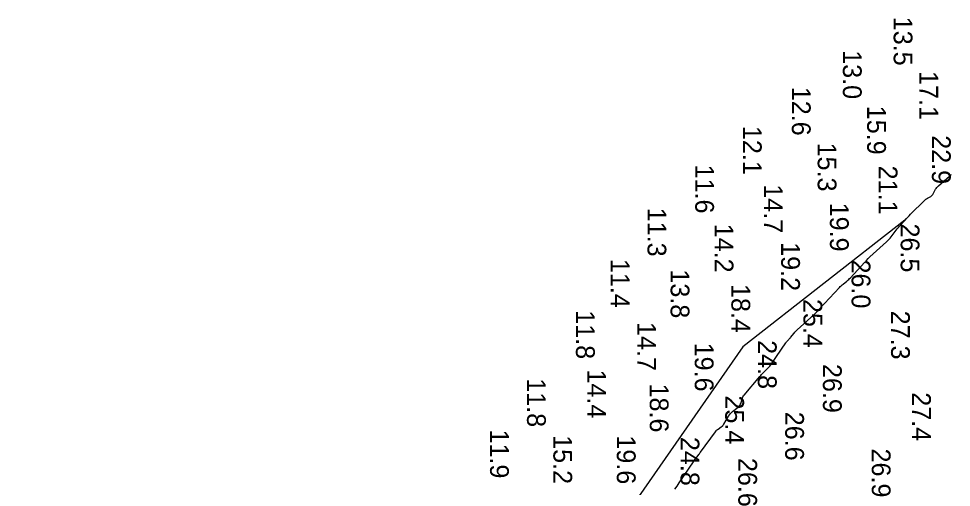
# Model space of a CAD drawing. Extents: x 1178573 to 1187098, y 693282 to 751751.
# Drawn here: x 1179364 to 1179985, y 720139 to 720450 of the extents above; entities that cross this region are included whole.
import ezdxf

# ---------------------------------------------------------------- set-up
doc = ezdxf.new("R2010")
doc.units = 0
for name, color, linetype in [('G-ANNO-PATT', 7, 'Continuous'), ('V-HYDS-MAJR', 7, 'Continuous'), ('V-HYDS-SOUN', 7, 'Continuous')]:
    doc.layers.add(name, color=color, linetype=linetype)

msp = doc.modelspace()

# ---------------------------------------------------------------- linework, layer by layer
at = {"layer": 'G-ANNO-PATT'}
msp.add_line((1179954.19, 720316.45), (1179846.19, 720232.29), dxfattribs=at)
for points in [[(1179800.92, 720137.44), (1179802.45, 720139.58), (1179803.93, 720141.75), (1179813.37, 720155.74), (1179813.75, 720156.29), (1179814.13, 720156.83), (1179814.52, 720157.37), (1179814.92, 720157.9), (1179816.53, 720160.02), (1179816.93, 720160.56), (1179817.33, 720161.09), (1179817.72, 720161.62), (1179818.12, 720162.16), (1179828.01, 720175.72), (1179828.41, 720176.22), (1179828.84, 720176.68), (1179829.31, 720177.1), (1179829.82, 720177.48), (1179831.91, 720178.93), (1179832.41, 720179.32), (1179832.86, 720179.75), (1179833.26, 720180.23), (1179833.61, 720180.76), (1179836.78, 720186.13), (1179837.34, 720187), (1179837.98, 720187.8), (1179838.69, 720188.53), (1179839.48, 720189.19), (1179843.19, 720192.05), (1179843.75, 720192.56), (1179844.22, 720193.14), (1179844.59, 720193.78), (1179844.87, 720194.49), (1179845.76, 720197.46), (1179846.02, 720198.18), (1179846.35, 720198.87), (1179846.75, 720199.52), (1179847.21, 720200.13), (1179857.52, 720212.36), (1179858.15, 720213.09), (1179858.79, 720213.8), (1179859.45, 720214.51), (1179860.12, 720215.2), (1179862.85, 720217.92), (1179863.52, 720218.62), (1179864.15, 720219.34), (1179864.74, 720220.09), (1179865.31, 720220.87), (1179874.91, 720234.82), (1179875.14, 720235.13), (1179875.37, 720235.44), (1179875.61, 720235.73), (1179875.87, 720236.02), (1179876.9, 720237.17), (1179877.16, 720237.45), (1179877.41, 720237.74), (1179877.66, 720238.04), (1179877.9, 720238.33), (1179880.34, 720241.33), (1179880.84, 720241.92), (1179881.36, 720242.49), (1179881.9, 720243.04), (1179882.47, 720243.57), (1179893.71, 720253.77), (1179894.33, 720254.34), (1179894.93, 720254.92), (1179895.51, 720255.52), (1179896.08, 720256.13), (1179898.34, 720258.61), (1179898.9, 720259.23), (1179899.47, 720259.85), (1179900.04, 720260.46), (1179900.61, 720261.07), (1179910.55, 720271.64), (1179911.12, 720272.23), (1179911.71, 720272.8), (1179912.33, 720273.35), (1179912.96, 720273.88), (1179915.52, 720275.95), (1179916.15, 720276.48), (1179916.76, 720277.03), (1179917.35, 720277.6), (1179917.92, 720278.19), (1179927.34, 720288.27), (1179927.64, 720288.6), (1179927.94, 720288.92), (1179928.23, 720289.25), (1179928.52, 720289.58), (1179929.66, 720290.92), (1179929.96, 720291.24), (1179930.26, 720291.56), (1179930.57, 720291.87), (1179930.89, 720292.17), (1179941.89, 720302.08), (1179942.71, 720302.85), (1179943.49, 720303.66), (1179944.22, 720304.5), (1179944.92, 720305.38), (1179947.64, 720308.97), (1179948.33, 720309.86), (1179949.04, 720310.74), (1179949.77, 720311.59), (1179950.52, 720312.43), (1179954.19, 720316.45)], [(1179846.19, 720232.29), (1179443.86, 719653.98), (1179364.25, 719481.63)]]:
    msp.add_lwpolyline(points, dxfattribs=at)
at = {"layer": 'V-HYDS-MAJR'}
msp.add_lwpolyline([(1179800.92, 720137.44), (1179802.45, 720139.58), (1179803.93, 720141.75), (1179813.37, 720155.74), (1179813.75, 720156.29), (1179814.13, 720156.83), (1179814.52, 720157.37), (1179814.92, 720157.9), (1179816.53, 720160.02), (1179816.93, 720160.56), (1179817.33, 720161.09), (1179817.72, 720161.62), (1179818.12, 720162.16), (1179828.01, 720175.72), (1179828.41, 720176.22), (1179828.84, 720176.68), (1179829.31, 720177.1), (1179829.82, 720177.48), (1179831.91, 720178.93), (1179832.41, 720179.32), (1179832.86, 720179.75), (1179833.26, 720180.23), (1179833.61, 720180.76), (1179836.78, 720186.13), (1179837.34, 720187), (1179837.98, 720187.8), (1179838.69, 720188.53), (1179839.48, 720189.19), (1179843.19, 720192.05), (1179843.75, 720192.56), (1179844.22, 720193.14), (1179844.59, 720193.78), (1179844.87, 720194.49), (1179845.76, 720197.46), (1179846.02, 720198.18), (1179846.35, 720198.87), (1179846.75, 720199.52), (1179847.21, 720200.13), (1179857.52, 720212.36), (1179858.15, 720213.09), (1179858.79, 720213.8), (1179859.45, 720214.51), (1179860.12, 720215.2), (1179862.85, 720217.92), (1179863.52, 720218.62), (1179864.15, 720219.34), (1179864.74, 720220.09), (1179865.31, 720220.87), (1179874.91, 720234.82), (1179875.14, 720235.13), (1179875.37, 720235.44), (1179875.61, 720235.73), (1179875.87, 720236.02), (1179876.9, 720237.17), (1179877.16, 720237.45), (1179877.41, 720237.74), (1179877.66, 720238.04), (1179877.9, 720238.33), (1179880.34, 720241.33), (1179880.84, 720241.92), (1179881.36, 720242.49), (1179881.9, 720243.04), (1179882.47, 720243.57), (1179893.71, 720253.77), (1179894.33, 720254.34), (1179894.93, 720254.92), (1179895.51, 720255.52), (1179896.08, 720256.13), (1179898.34, 720258.61), (1179898.9, 720259.23), (1179899.47, 720259.85), (1179900.04, 720260.46), (1179900.61, 720261.07), (1179910.55, 720271.64), (1179911.12, 720272.23), (1179911.71, 720272.8), (1179912.33, 720273.35), (1179912.96, 720273.88), (1179915.52, 720275.95), (1179916.15, 720276.48), (1179916.76, 720277.03), (1179917.35, 720277.6), (1179917.92, 720278.19), (1179927.34, 720288.27), (1179927.64, 720288.6), (1179927.94, 720288.92), (1179928.23, 720289.25), (1179928.52, 720289.58), (1179929.66, 720290.92), (1179929.96, 720291.24), (1179930.26, 720291.56), (1179930.57, 720291.87), (1179930.89, 720292.17), (1179941.89, 720302.08), (1179942.71, 720302.85), (1179943.49, 720303.66), (1179944.22, 720304.5), (1179944.92, 720305.38), (1179947.64, 720308.97), (1179948.33, 720309.86), (1179949.04, 720310.74), (1179949.77, 720311.59), (1179950.52, 720312.43), (1179954.3, 720316.56), (1179955.19, 720317.52), (1179956.08, 720318.47), (1179957, 720319.41), (1179957.92, 720320.34), (1179967.16, 720329.51), (1179967.62, 720329.93), (1179968.1, 720330.33), (1179968.61, 720330.69), (1179969.15, 720331.02), (1179971.34, 720332.29), (1179971.85, 720332.63), (1179972.31, 720333.04), (1179972.7, 720333.5), (1179973.03, 720334.03), (1179974.6, 720336.98), (1179974.99, 720337.63), (1179975.44, 720338.24), (1179975.94, 720338.81), (1179976.49, 720339.33), (1179983.84, 720345.63), (1179984.17, 720345.92), (1179984.48, 720346.21), (1179984.79, 720346.51), (1179985.1, 720346.81)], dxfattribs=at)

# ---------------------------------------------------------------- texts
at = {"layer": 'V-HYDS-SOUN'}
for s, p in [('13.5 ', (1179946.66, 720451.77)), ('13.0 ', (1179912.86, 720429.52)), ('17.1 ', (1179963.79, 720415.66)), ('12.6 ', (1179878.9, 720405.2)), ('15.9 ', (1179929.01, 720392.57)), ('12.1 ', (1179846.3, 720379.17)), ('22.9 ', (1179972.12, 720372.95)), ('15.3 ', (1179896.09, 720368.06)), ('11.6 ', (1179814.56, 720353.43)), ('21.1 ', (1179936.69, 720352.76)), ('14.7 ', (1179860.33, 720340.34)), ('11.3 ', (1179782.81, 720324.75)), ('19.9 ', (1179904.24, 720328.1)), ('14.2 ', (1179827.48, 720314.12)), ('26.5 ', (1179951.32, 720314.23)), ('19.2 ', (1179871.77, 720301.82)), ('11.4 ', (1179758.36, 720290.71)), ('26.0 ', (1179918.67, 720290.28)), ('13.8 ', (1179798.2, 720283.71)), ('18.4 ', (1179838.65, 720274.01)), ('25.4 ', (1179886.61, 720264.06)), ('11.8 ', (1179735.21, 720256.54)), ('27.3 ', (1179944.94, 720256.28)), ('14.7 ', (1179775.98, 720248.7)), ('24.8 ', (1179856.27, 720236.66)), ('19.6 ', (1179814.27, 720234.99)), ('26.9 ', (1179899.58, 720220.81)), ('14.4 ', (1179742.75, 720217.12)), ('11.8 ', (1179702.63, 720211.3)), ('18.6 ', (1179784.32, 720207.79)), ('25.4 ', (1179834.54, 720199.86)), ('27.4 ', (1179958.92, 720201.99)), ('26.6 ', (1179874.47, 720189.02)), ('11.9 ', (1179678.03, 720177.21)), ('15.2 ', (1179720.16, 720173.44)), ('19.6 ', (1179762.4, 720173.31)), ('24.8 ', (1179804.83, 720172.29)), ('26.9 ', (1179932.09, 720164.55)), ('26.6 ', (1179843.24, 720158.31))]:
    msp.add_text(s, height=12.5, rotation=270, dxfattribs=at).set_placement(p)

doc.saveas('drawing.dxf')
